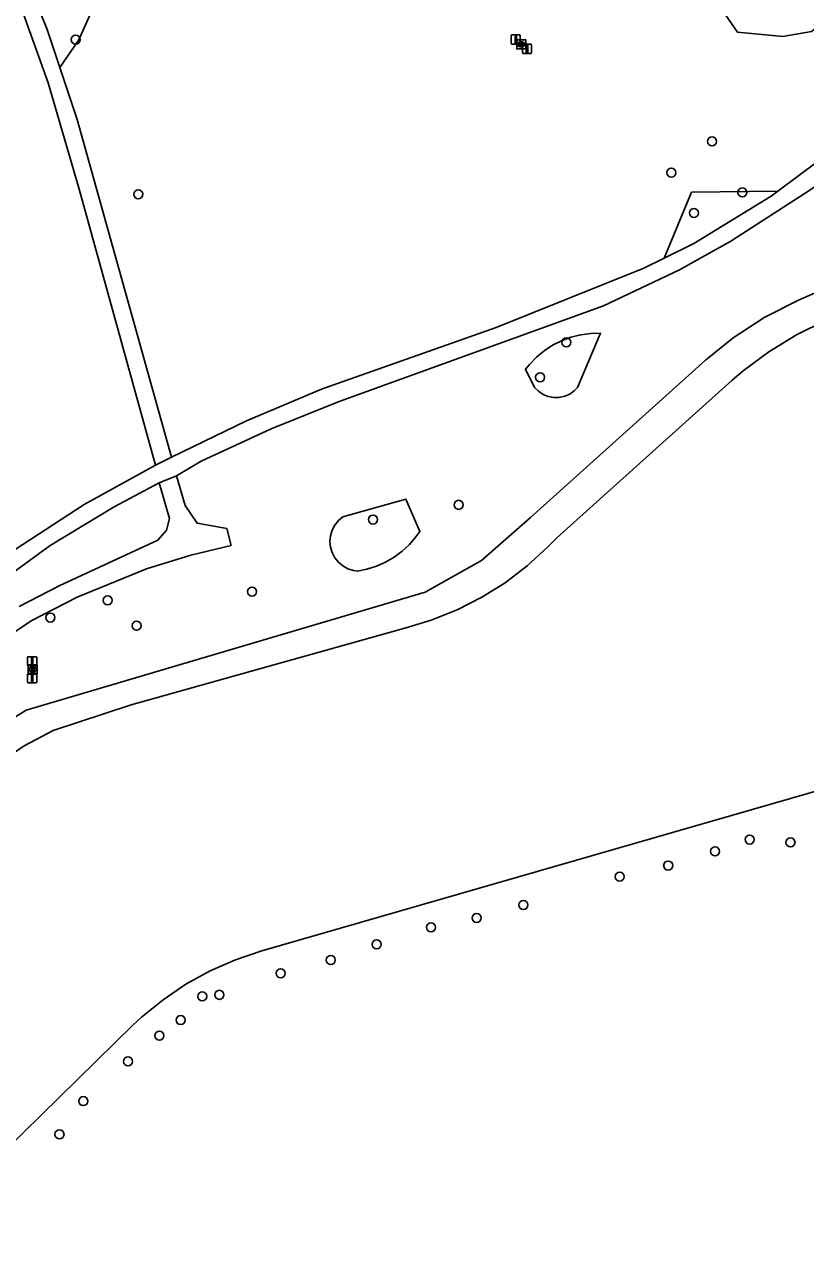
# Model space of a CAD drawing. Extents: x 162026 to 163499, y 387297 to 388169.
# Drawn here: x 163093.3 to 163177.9, y 387296.9 to 387428.6 of the extents above; entities that cross this region are included whole.
import ezdxf

# ---------------------------------------------------------------- set-up
doc = ezdxf.new("R2010")
doc.units = 0
for name, color, linetype in [('IMGEO_Afsluitpaal', 7, 'Continuous'), ('IMGEO_Boom', 7, 'Continuous'), ('IMGEO_Fietspad_gesloten', 7, 'Continuous'), ('IMGEO_Groenvoorziening', 7, 'Continuous'), ('IMGEO_Loofbos', 7, 'Continuous'), ('IMGEO_Meer_plas_ven_vijver', 7, 'Continuous'), ('IMGEO_Rioolput', 7, 'Continuous'), ('IMGEO_Voetpad_halfverhard', 7, 'Continuous')]:
    doc.layers.add(name, color=color, linetype=linetype)

msp = doc.modelspace()

# ---------------------------------------------------------------- linework, layer by layer
at = {"layer": 'IMGEO_Afsluitpaal'}
for p, q in [((163146.03, 387426.52), (163146.03, 387427.32)), ((163146.03, 387427.32), (163146.03, 387426.52)), ((163146.13, 387427.42), (163146.92, 387427.42)), ((163146.92, 387427.42), (163146.13, 387427.42)), ((163146.92, 387426.42), (163146.13, 387426.42)), ((163146.13, 387426.42), (163146.92, 387426.42)), ((163147.02, 387427.32), (163147.02, 387426.52)), ((163147.02, 387426.52), (163147.02, 387427.32)), ((163147.25, 387425.5), (163147.25, 387426.3)), ((163147.25, 387426.3), (163147.25, 387425.5)), ((163147.35, 387426.4), (163148.14, 387426.4)), ((163148.14, 387426.4), (163147.35, 387426.4)), ((163148.14, 387425.4), (163147.35, 387425.4)), ((163147.35, 387425.4), (163148.14, 387425.4)), ((163148.24, 387426.3), (163148.24, 387425.5)), ((163148.24, 387425.5), (163148.24, 387426.3)), ((163093.68, 387359.2), (163093.68, 387360)), ((163093.68, 387360), (163093.68, 387359.2)), ((163093.78, 387360.1), (163094.57, 387360.1)), ((163094.57, 387360.1), (163093.78, 387360.1)), ((163094.67, 387360), (163094.67, 387359.2)), ((163094.67, 387359.2), (163094.67, 387360)), ((163093.68, 387357.38), (163093.68, 387358.18)), ((163093.68, 387358.18), (163093.68, 387357.38)), ((163094.57, 387359.1), (163093.78, 387359.1)), ((163093.78, 387359.1), (163094.57, 387359.1)), ((163093.78, 387358.28), (163094.57, 387358.28)), ((163094.57, 387358.28), (163093.78, 387358.28)), ((163094.67, 387358.18), (163094.67, 387357.38)), ((163094.67, 387357.38), (163094.67, 387358.18)), ((163094.57, 387357.28), (163093.78, 387357.28)), ((163093.78, 387357.28), (163094.57, 387357.28))]:
    msp.add_line(p, q, dxfattribs=at)
for points in [[(163146.45, 387427.29), (163146.6, 387427.29), (163146.6, 387426.54), (163146.45, 387426.54), (163146.45, 387427.29)], [(163147.67, 387426.27), (163147.82, 387426.27), (163147.82, 387425.52), (163147.67, 387425.52), (163147.67, 387426.27)], [(163094.1, 387359.98), (163094.25, 387359.98), (163094.25, 387359.23), (163094.1, 387359.23), (163094.1, 387359.98)], [(163094.1, 387358.15), (163094.25, 387358.15), (163094.25, 387357.4), (163094.1, 387357.4), (163094.1, 387358.15)]]:
    msp.add_lwpolyline(points, dxfattribs=at)
for centre, start, end in [((163146.13, 387427.32), 90, 180), ((163146.13, 387427.32), 90, 180), ((163146.13, 387426.52), 180, 270), ((163146.13, 387426.52), 180, 270), ((163146.92, 387427.32), 0, 90), ((163146.92, 387427.32), 360, 90), ((163146.92, 387426.52), 270, 0), ((163146.92, 387426.52), 270, 0), ((163147.35, 387426.3), 90, 180), ((163147.35, 387426.3), 90, 180), ((163147.35, 387425.5), 180, 270), ((163147.35, 387425.5), 180, 270), ((163148.14, 387426.3), 0, 90), ((163148.14, 387426.3), 360, 90), ((163148.14, 387425.5), 270, 0), ((163148.14, 387425.5), 270, 0), ((163093.78, 387360), 90, 180), ((163093.78, 387360), 90, 180), ((163094.57, 387360), 0, 90), ((163094.57, 387360), 360, 90), ((163093.78, 387359.2), 180, 270), ((163093.78, 387359.2), 180, 270), ((163093.78, 387358.18), 90, 180), ((163093.78, 387358.18), 90, 180), ((163094.57, 387359.2), 270, 0), ((163094.57, 387359.2), 270, 0), ((163094.57, 387358.18), 0, 90), ((163094.57, 387358.18), 360, 90), ((163093.78, 387357.38), 180, 270), ((163093.78, 387357.38), 180, 270), ((163094.57, 387357.38), 270, 0), ((163094.57, 387357.38), 270, 0)]:
    msp.add_arc(centre, 0.1, start, end, dxfattribs=at)
at = {"layer": 'IMGEO_Boom'}
for centre in [(163098.9, 387426.9), (163167.78, 387415.88), (163163.38, 387412.51), (163105.66, 387410.17), (163171.07, 387410.36), (163165.81, 387408.14), (163152.01, 387394.14), (163149.17, 387390.35), (163140.36, 387376.54), (163131.08, 387374.95), (163117.99, 387367.14), (163102.36, 387366.21), (163096.14, 387364.34), (163105.48, 387363.45), (163168.11, 387339.02), (163171.86, 387340.3), (163176.27, 387339.99), (163163.03, 387337.49), (163157.77, 387336.29), (163147.35, 387333.21), (163142.29, 387331.82), (163137.36, 387330.8), (163131.47, 387328.96), (163126.51, 387327.26), (163121.09, 387325.82), (163112.59, 387323.32), (163114.45, 387323.49), (163110.26, 387320.75), (163107.96, 387319.07), (163104.56, 387316.29), (163099.71, 387311.98), (163097.14, 387308.38)]:
    msp.add_circle(centre, 0.489, dxfattribs=at)
at = {"layer": 'IMGEO_Fietspad_gesloten'}
for points in [[(163179.31, 387413.77), (163174.89, 387410.5)], [(163109.8, 387379.69), (163112.47, 387381.28), (163120.06, 387384.77), (163127.42, 387387.72), (163156.02, 387398.09), (163164.24, 387401.98), (163169.83, 387405.1), (163178.36, 387410.59), (163179.81, 387411.67)], [(163174.89, 387410.5), (163174.18, 387409.97), (163165.8, 387404.82), (163162.58, 387403.24)], [(163162.58, 387403.24), (163160.38, 387402.16), (163144.4, 387395.75), (163125.52, 387389.07), (163117.38, 387385.62), (163109.27, 387381.71)], [(163109.27, 387381.71), (163107.55, 387380.82)], [(163107.55, 387380.82), (163099.82, 387376.59), (163090.66, 387370.63), (163083.38, 387365.34), (163076.15, 387359.57), (163070.86, 387354.5), (163064.92, 387347.5), (163056.35, 387336.86), (163052.99, 387332.91), (163040.7, 387319.39), (163034.89, 387311.96)], [(163107.92, 387378.91), (163109.8, 387379.69)], [(163036.85, 387311.36), (163038.51, 387313.61), (163044.79, 387321.21), (163056.98, 387334.65), (163071.76, 387352.93), (163074.91, 387356.07), (163078.42, 387359), (163083.38, 387362.85), (163096.12, 387372.13), (163103.05, 387376.34), (163107.92, 387378.91)]]:
    msp.add_lwpolyline(points, dxfattribs=at)
at = {"layer": 'IMGEO_Groenvoorziening'}
for points in [[(163182.39, 387401.01), (163177.15, 387398.69), (163173.51, 387396.84), (163170.07, 387394.62), (163167.06, 387392.2), (163148.09, 387375.15), (163142.83, 387370.53), (163136.72, 387367.1), (163093.54, 387354.3), (163086.53, 387349.94), (163081.23, 387344.96), (163078.08, 387340.54), (163050.77, 387305.46), (163050.77, 387305.46)], [(163150.64, 387388.16), (163150.05, 387388.27), (163149.49, 387388.5), (163148.99, 387388.83), (163148.56, 387389.26), (163147.57, 387391.22), (163148, 387391.75), (163148.76, 387392.53), (163149.6, 387393.22), (163150.51, 387393.81), (163151.48, 387394.3), (163152.5, 387394.68), (163153.56, 387394.95), (163154.64, 387395.09), (163155.72, 387395.12), (163153.22, 387389.23), (163152.87, 387388.88), (163152.38, 387388.53), (163151.83, 387388.29), (163151.24, 387388.17), (163150.64, 387388.16)], [(163129.35, 387369.37), (163128.95, 387369.43), (163128.36, 387369.62), (163127.82, 387369.93), (163127.34, 387370.33), (163126.95, 387370.82), (163126.66, 387371.37), (163126.49, 387371.96), (163126.42, 387372.58), (163126.48, 387373.2), (163126.66, 387373.8), (163126.95, 387374.35), (163127.34, 387374.83), (163127.81, 387375.24), (163134.64, 387377.16), (163136.15, 387373.65), (163135.73, 387373.06), (163135.03, 387372.25), (163134.23, 387371.51), (163133.36, 387370.87), (163132.43, 387370.33), (163131.44, 387369.9), (163130.41, 387369.57), (163129.35, 387369.37)]]:
    msp.add_lwpolyline(points, dxfattribs=at)
at = {"layer": 'IMGEO_Loofbos'}
for points in [[(163185.96, 387447.31), (163182.05, 387444.78), (163176.65, 387442.84), (163172.74, 387440.79), (163169.69, 387438.27), (163168.72, 387433.56), (163169.22, 387429.58), (163170.52, 387427.72), (163175.44, 387427.25), (163178.54, 387427.79), (163179.82, 387428.78), (163183.73, 387430.28), (163187.18, 387429.93), (163189.64, 387429.99), (163191.51, 387432.21), (163193.66, 387435.67), (163193.77, 387436.77), (163193.1, 387438.34)], [(163103.3, 387436.04), (163099.22, 387426.9), (163097.17, 387423.89)], [(163162.58, 387403.24), (163165.57, 387410.38), (163174.89, 387410.5)]]:
    msp.add_lwpolyline(points, dxfattribs=at)
at = {"layer": 'IMGEO_Meer_plas_ven_vijver'}
for points in [[(163180.05, 387396.51), (163176.92, 387394.95), (163173.94, 387393.12), (163171.14, 387391.03), (163169.95, 387390.02), (163150.98, 387372.98), (163149.98, 387371.94), (163147.77, 387369.92), (163145.38, 387368.11), (163142.84, 387366.53), (163140.17, 387365.17), (163137.39, 387364.06), (163134.52, 387363.2), (163104.9, 387354.9), (163096.44, 387352.12), (163093.33, 387350.44), (163090.39, 387348.48), (163087.64, 387346.28), (163085.09, 387343.83), (163084.13, 387342.78), (163080.97, 387338.36), (163054.54, 387304.4), (163054.54, 387304.4)], [(163081.26, 387296.87), (163105.08, 387320.19), (163106.02, 387321.06), (163108.35, 387322.96), (163110.83, 387324.64), (163113.46, 387326.09), (163116.2, 387327.29), (163119.05, 387328.25), (163193.3, 387349.66)]]:
    msp.add_lwpolyline(points, dxfattribs=at)
at = {"layer": 'IMGEO_Rioolput'}
for p, q in [((163146.63, 387425.98), (163146.63, 387426.83)), ((163146.7, 387426.9), (163147.55, 387426.9)), ((163147.11, 387426.68), (163147.14, 387426.68)), ((163147.63, 387426.83), (163147.63, 387425.98)), ((163147.55, 387425.9), (163146.7, 387425.9)), ((163147.14, 387426.12), (163147.11, 387426.12)), ((163093.74, 387358.28), (163093.74, 387359.13)), ((163093.82, 387359.21), (163094.67, 387359.21)), ((163094.67, 387358.21), (163093.82, 387358.21)), ((163094.23, 387358.99), (163094.26, 387358.99)), ((163094.25, 387358.43), (163094.23, 387358.43)), ((163094.74, 387359.13), (163094.74, 387358.28))]:
    msp.add_line(p, q, dxfattribs=at)
for points in [[(163146.63, 387425.98), (163146.63, 387426.83)], [(163146.7, 387426.9), (163147.55, 387426.9)], [(163147.21, 387426.6), (163146.96, 387426.6), (163146.96, 387426.2)], [(163147.14, 387426.52), (163147.09, 387426.52), (163147.09, 387426.44)], [(163147.09, 387426.44), (163147.14, 387426.44)], [(163147.63, 387426.83), (163147.63, 387425.98)], [(163147.55, 387425.9), (163146.7, 387425.9)], [(163146.96, 387426.2), (163147.09, 387426.2), (163147.09, 387426.36), (163147.1, 387426.36)], [(163147.14, 387426.33), (163147.22, 387426.2), (163147.35, 387426.2), (163147.29, 387426.33)], [(163093.74, 387358.28), (163093.74, 387359.13)], [(163093.82, 387359.21), (163094.67, 387359.21)], [(163094.67, 387358.21), (163093.82, 387358.21)], [(163094.33, 387358.9), (163094.08, 387358.91), (163094.08, 387358.51)], [(163094.08, 387358.51), (163094.2, 387358.51), (163094.2, 387358.67), (163094.22, 387358.67)], [(163094.26, 387358.83), (163094.2, 387358.83), (163094.2, 387358.74)], [(163094.2, 387358.74), (163094.26, 387358.74)], [(163094.26, 387358.64), (163094.33, 387358.51), (163094.47, 387358.51), (163094.41, 387358.63)], [(163094.74, 387359.13), (163094.74, 387358.28)]]:
    msp.add_lwpolyline(points, dxfattribs=at)
for centre, radius, start, end in [((163146.7, 387426.83), 0.0765, 91.552, 178.448), ((163146.7, 387426.83), 0.0765, 91.552, 178.448), ((163147.15, 387426.42), 0.0964, 77.0061, 93.1865), ((163147.12, 387426.63), 0.19, 274.7715, 282.9687), ((163147.16, 387426.48), 0.0378, 276.6634, 79.6772), ((163147.21, 387426.49), 0.109, 350.3612, 89.416), ((163147.21, 387426.49), 0.112, 277.5842, 350.9817), ((163147.55, 387426.83), 0.0765, 1.552, 88.448), ((163147.55, 387426.83), 0.0765, 1.552, 88.448), ((163146.7, 387425.98), 0.0765, 181.552, 268.448), ((163146.7, 387425.98), 0.0765, 181.552, 268.448), ((163147.1, 387426.31), 0.0533, 26.0293, 88.6989), ((163147.2, 387426.27), 0.108, 29.5134, 73.7905), ((163147.55, 387425.98), 0.0765, 271.552, 358.448), ((163147.55, 387425.98), 0.0765, 271.552, 358.448), ((163093.82, 387359.13), 0.0765, 91.552, 178.448), ((163093.82, 387359.13), 0.0765, 91.552, 178.448), ((163093.82, 387358.28), 0.0765, 181.552, 268.448), ((163093.82, 387358.28), 0.0765, 181.552, 268.448), ((163094.21, 387358.62), 0.0533, 26.0293, 88.6989), ((163094.26, 387358.73), 0.0964, 77.0061, 93.1865), ((163094.24, 387358.93), 0.19, 274.7715, 282.9687), ((163094.28, 387358.79), 0.0378, 276.6634, 79.6772), ((163094.33, 387358.8), 0.109, 350.3612, 89.416), ((163094.33, 387358.79), 0.112, 277.5842, 350.9817), ((163094.31, 387358.58), 0.108, 29.5134, 73.7905), ((163094.67, 387359.13), 0.0765, 1.552, 88.448), ((163094.67, 387359.13), 0.0765, 1.552, 88.448), ((163094.67, 387358.28), 0.0765, 271.552, 358.448), ((163094.67, 387358.28), 0.0765, 271.552, 358.448)]:
    msp.add_arc(centre, radius, start, end, dxfattribs=at)
for centre, major_axis, ratio, start_param, end_param in [((163147.11, 387426.4), (-0.387, 0.002), 0.722429, 4.712389, 7.853982), ((163147.14, 387426.4), (-0.39, 0.002), 0.717154, 1.570796, 4.712389), ((163094.23, 387358.71), (-0.387, 0.002), 0.722429, 4.712389, 7.853982), ((163094.25, 387358.71), (-0.39, 0.002), 0.717154, 1.570796, 4.712389)]:
    msp.add_ellipse(centre, major_axis=major_axis, ratio=ratio, start_param=start_param, end_param=end_param, dxfattribs=at)
at = {"layer": 'IMGEO_Voetpad_halfverhard'}
for points in [[(163081.03, 387461.66), (163085.94, 387451.29), (163091.65, 387438.33), (163095.79, 387427.99), (163097.17, 387423.89)], [(163107.55, 387380.82), (163105.48, 387388.28), (163099.28, 387410.72), (163095.92, 387422.22), (163092.88, 387430.67), (163087.9, 387442.61), (163082.63, 387454.16)], [(163097.17, 387423.89), (163099.06, 387418.26), (163109.27, 387381.71)], [(163042.65, 387307.75), (163042.65, 387307.75), (163071.74, 387343.7), (163073.33, 387345.73), (163078.12, 387351.17), (163083.37, 387356.15), (163088.1, 387359.94), (163094.09, 387363.99), (163099.05, 387366.56), (163106.56, 387369.62), (163111.36, 387371.1), (163115.71, 387372.15), (163115.24, 387373.99), (163112.04, 387374.54), (163110.76, 387376.46), (163109.8, 387379.69)], [(163107.92, 387378.91), (163109.05, 387375.07), (163108.71, 387373.8), (163107.8, 387372.71), (163097.12, 387367.78), (163092.79, 387365.52)]]:
    msp.add_lwpolyline(points, dxfattribs=at)

doc.saveas('drawing.dxf')
